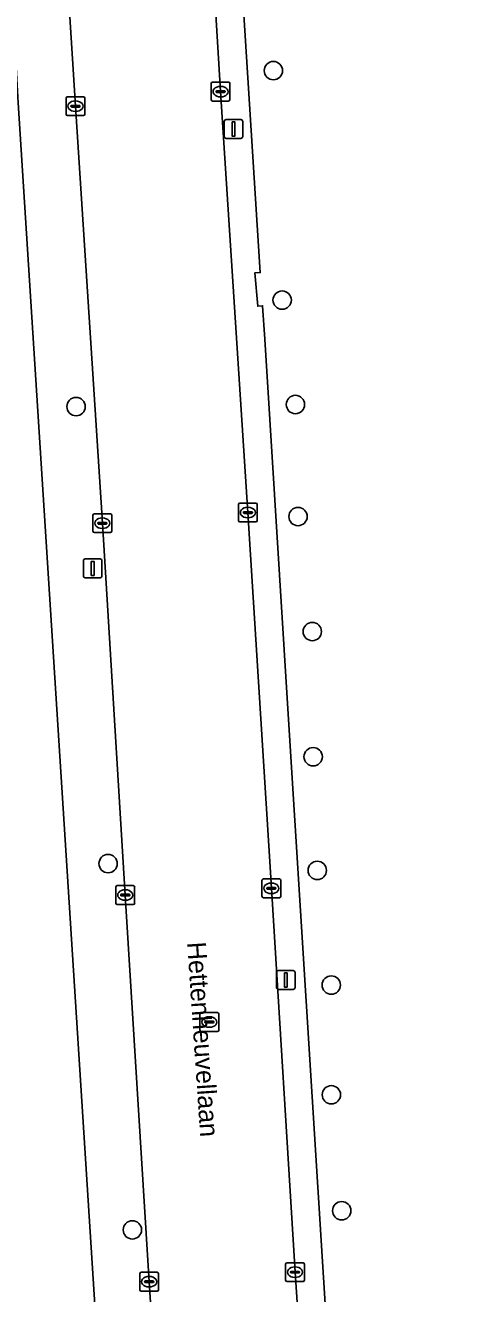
# Model space of a CAD drawing. Extents: x 159680 to 160786, y 387323 to 388340.
# Drawn here: x 160401.2 to 160425.1, y 388143.6 to 388211.2 of the extents above; entities that cross this region are included whole.
import ezdxf

# ---------------------------------------------------------------- set-up
doc = ezdxf.new("R2010")
doc.units = 0
for name, color, linetype in [('IMGEO_Boom', 7, 'Continuous'), ('IMGEO_Erf', 7, 'Continuous'), ('IMGEO_Kolk', 7, 'Continuous'), ('IMGEO_Lichtmast', 7, 'Continuous'), ('IMGEO_Openbare_ruimte_label', 7, 'Continuous'), ('IMGEO_Rijbaan_lokaal_open', 7, 'Continuous'), ('IMGEO_Rioolput', 7, 'Continuous'), ('IMGEO_Voetpad_open', 7, 'Continuous')]:
    doc.layers.add(name, color=color, linetype=linetype)

msp = doc.modelspace()

# ---------------------------------------------------------------- linework, layer by layer
at = {"layer": 'IMGEO_Boom'}
for centre in [(160414.403, 388208.738), (160414.871, 388196.515), (160403.897, 388190.846), (160415.579, 388190.956), (160415.716, 388184.99), (160416.475, 388178.864), (160416.522, 388172.193), (160405.602, 388166.503), (160416.739, 388166.139), (160417.486, 388160.034), (160417.492, 388154.189), (160418.043, 388148.014), (160406.892, 388146.996)]:
    msp.add_circle(centre, 0.489, dxfattribs=at)
at = {"layer": 'IMGEO_Erf'}
for points in [[(160464.905, 388235.098), (160422.4, 388232.287), (160418.083, 388232.083), (160417.958, 388231.882), (160415.416, 388228.039), (160414.251, 388225.644), (160414.31, 388225.228), (160414.733, 388223.189), (160417.032, 388219.3), (160415.184, 388216.063), (160412.57, 388215.939), (160413.7, 388197.984), (160413.413, 388197.962), (160413.567, 388196.193), (160413.831, 388196.212), (160413.953, 388194.43), (160415.251, 388173.618), (160417.37, 388139.651), (160417.998, 388139.685), (160420.315, 388103.525), (160421.42, 388085.954), (160422.005, 388078.968)], [(160408.531, 388085.918), (160400.815, 388207.025)]]:
    msp.add_lwpolyline(points, dxfattribs=at)
at = {"layer": 'IMGEO_Kolk'}
for p, q in [((160411.091, 388207.195), (160411.091, 388208.047)), ((160411.166, 388208.121), (160412.018, 388208.121)), ((160411.35, 388207.615), (160411.35, 388207.627)), ((160411.788, 388207.578), (160411.39, 388207.578)), ((160411.393, 388207.664), (160411.791, 388207.664)), ((160411.579, 388207.901), (160411.604, 388207.901)), ((160411.834, 388207.627), (160411.834, 388207.615)), ((160412.092, 388208.047), (160412.092, 388207.195)), ((160403.362, 388206.419), (160403.362, 388207.271)), ((160403.437, 388207.345), (160404.289, 388207.345)), ((160403.621, 388206.839), (160403.621, 388206.851)), ((160403.664, 388206.888), (160404.062, 388206.888)), ((160403.85, 388207.125), (160403.875, 388207.125)), ((160404.105, 388206.851), (160404.105, 388206.839)), ((160404.363, 388207.271), (160404.363, 388206.419)), ((160412.018, 388207.121), (160411.166, 388207.121)), ((160411.602, 388207.341), (160411.577, 388207.341)), ((160404.289, 388206.345), (160403.437, 388206.345)), ((160404.059, 388206.802), (160403.661, 388206.802)), ((160403.873, 388206.565), (160403.848, 388206.565)), ((160412.545, 388184.776), (160412.545, 388185.628)), ((160412.62, 388185.702), (160413.472, 388185.702)), ((160412.847, 388185.245), (160413.245, 388185.245)), ((160413.033, 388185.482), (160413.058, 388185.482)), ((160413.546, 388185.628), (160413.546, 388184.776)), ((160404.793, 388184.207), (160404.793, 388185.059)), ((160404.868, 388185.133), (160405.72, 388185.133)), ((160405.052, 388184.627), (160405.052, 388184.639)), ((160405.49, 388184.59), (160405.092, 388184.59)), ((160405.095, 388184.676), (160405.493, 388184.676)), ((160405.281, 388184.913), (160405.306, 388184.913)), ((160405.536, 388184.639), (160405.536, 388184.627)), ((160405.794, 388185.059), (160405.794, 388184.207)), ((160413.472, 388184.702), (160412.62, 388184.702)), ((160412.804, 388185.196), (160412.804, 388185.208)), ((160413.242, 388185.159), (160412.844, 388185.159)), ((160413.056, 388184.922), (160413.031, 388184.922)), ((160413.288, 388185.208), (160413.288, 388185.196)), ((160405.72, 388184.133), (160404.868, 388184.133)), ((160405.304, 388184.353), (160405.279, 388184.353)), ((160413.87, 388165.687), (160414.722, 388165.687)), ((160406.014, 388164.403), (160406.014, 388165.255)), ((160406.089, 388165.329), (160406.941, 388165.329)), ((160406.502, 388165.109), (160406.527, 388165.109)), ((160407.015, 388165.255), (160407.015, 388164.403)), ((160413.795, 388164.761), (160413.795, 388165.613)), ((160414.054, 388165.181), (160414.054, 388165.193)), ((160414.492, 388165.144), (160414.094, 388165.144)), ((160414.097, 388165.23), (160414.495, 388165.23)), ((160414.283, 388165.467), (160414.308, 388165.467)), ((160414.538, 388165.193), (160414.538, 388165.181)), ((160414.796, 388165.613), (160414.796, 388164.761)), ((160406.941, 388164.329), (160406.089, 388164.329)), ((160406.273, 388164.823), (160406.273, 388164.835)), ((160406.711, 388164.786), (160406.313, 388164.786)), ((160406.316, 388164.872), (160406.714, 388164.872)), ((160406.525, 388164.549), (160406.5, 388164.549)), ((160406.757, 388164.835), (160406.757, 388164.823)), ((160414.722, 388164.687), (160413.87, 388164.687)), ((160414.306, 388164.907), (160414.281, 388164.907)), ((160407.361, 388144.734), (160408.213, 388144.734)), ((160415.054, 388144.315), (160415.054, 388145.167)), ((160415.129, 388145.241), (160415.981, 388145.241)), ((160415.313, 388144.735), (160415.313, 388144.747)), ((160415.751, 388144.698), (160415.353, 388144.698)), ((160415.356, 388144.784), (160415.754, 388144.784)), ((160415.542, 388145.021), (160415.567, 388145.021)), ((160415.797, 388144.747), (160415.797, 388144.735)), ((160416.055, 388145.167), (160416.055, 388144.315)), ((160407.286, 388143.808), (160407.286, 388144.66)), ((160407.545, 388144.228), (160407.545, 388144.24)), ((160407.983, 388144.191), (160407.585, 388144.191)), ((160407.588, 388144.277), (160407.986, 388144.277)), ((160407.774, 388144.514), (160407.799, 388144.514)), ((160408.029, 388144.24), (160408.029, 388144.228)), ((160408.287, 388144.66), (160408.287, 388143.808)), ((160415.981, 388144.241), (160415.129, 388144.241)), ((160415.565, 388144.461), (160415.54, 388144.461)), ((160408.213, 388143.734), (160407.361, 388143.734)), ((160407.797, 388143.954), (160407.772, 388143.954))]:
    msp.add_line(p, q, dxfattribs=at)
for points in [[(160411.091, 388207.195), (160411.091, 388208.047)], [(160411.166, 388208.121), (160412.018, 388208.121)], [(160412.092, 388208.047), (160412.092, 388207.195)], [(160403.362, 388206.419), (160403.362, 388207.271)], [(160403.437, 388207.345), (160404.289, 388207.345)], [(160404.363, 388207.271), (160404.363, 388206.419)], [(160412.018, 388207.121), (160411.166, 388207.121)], [(160404.289, 388206.345), (160403.437, 388206.345)], [(160412.545, 388184.776), (160412.545, 388185.628)], [(160412.62, 388185.702), (160413.472, 388185.702)], [(160413.546, 388185.628), (160413.546, 388184.776)], [(160404.793, 388184.207), (160404.793, 388185.059)], [(160404.868, 388185.133), (160405.72, 388185.133)], [(160405.794, 388185.059), (160405.794, 388184.207)], [(160413.472, 388184.702), (160412.62, 388184.702)], [(160405.72, 388184.133), (160404.868, 388184.133)], [(160413.87, 388165.687), (160414.722, 388165.687)], [(160406.014, 388164.403), (160406.014, 388165.255)], [(160406.089, 388165.329), (160406.941, 388165.329)], [(160407.015, 388165.255), (160407.015, 388164.403)], [(160413.795, 388164.761), (160413.795, 388165.613)], [(160414.796, 388165.613), (160414.796, 388164.761)], [(160406.941, 388164.329), (160406.089, 388164.329)], [(160414.722, 388164.687), (160413.87, 388164.687)], [(160407.361, 388144.734), (160408.213, 388144.734)], [(160415.054, 388144.315), (160415.054, 388145.167)], [(160415.129, 388145.241), (160415.981, 388145.241)], [(160416.055, 388145.167), (160416.055, 388144.315)], [(160407.286, 388143.808), (160407.286, 388144.66)], [(160408.287, 388144.66), (160408.287, 388143.808)], [(160415.981, 388144.241), (160415.129, 388144.241)], [(160408.213, 388143.734), (160407.361, 388143.734)]]:
    msp.add_lwpolyline(points, dxfattribs=at)
for centre, radius, start, end in [((160411.168, 388208.045), 0.0765, 91.55205, 178.44795), ((160411.168, 388208.045), 0.0765, 91.55205, 178.44795), ((160411.39, 388207.624), 0.0403, 85.87752, 175.75265), ((160411.387, 388207.614), 0.0366, 178.93798, 274.71019), ((160411.791, 388207.621), 0.043, 264.86636, 352.45326), ((160411.795, 388207.626), 0.0386, 1.73085, 96.63898), ((160412.016, 388208.045), 0.0765, 1.55205, 88.44795), ((160412.016, 388208.045), 0.0765, 1.55205, 88.44795), ((160403.439, 388207.269), 0.0765, 91.55205, 178.44795), ((160403.439, 388207.269), 0.0765, 91.55205, 178.44795), ((160403.661, 388206.848), 0.0403, 85.87752, 175.75265), ((160403.658, 388206.838), 0.0366, 178.93798, 274.71019), ((160404.062, 388206.845), 0.043, 264.86636, 352.45326), ((160404.066, 388206.85), 0.0386, 1.73085, 96.63898), ((160404.287, 388207.269), 0.0765, 1.55205, 88.44795), ((160404.287, 388207.269), 0.0765, 1.55205, 88.44795), ((160411.168, 388207.197), 0.0765, 181.55205, 268.44795), ((160411.168, 388207.197), 0.0765, 181.55205, 268.44795), ((160412.016, 388207.197), 0.0765, 271.55205, 358.44795), ((160412.016, 388207.197), 0.0765, 271.55205, 358.44795), ((160403.439, 388206.421), 0.0765, 181.55205, 268.44795), ((160403.439, 388206.421), 0.0765, 181.55205, 268.44795), ((160404.287, 388206.421), 0.0765, 271.55205, 358.44795), ((160404.287, 388206.421), 0.0765, 271.55205, 358.44795), ((160412.622, 388185.626), 0.0765, 91.55205, 178.44795), ((160412.622, 388185.626), 0.0765, 91.55205, 178.44795), ((160412.844, 388185.205), 0.0403, 85.87752, 175.75265), ((160413.249, 388185.207), 0.0386, 1.73085, 96.63898), ((160413.47, 388185.626), 0.0765, 1.55205, 88.44795), ((160413.47, 388185.626), 0.0765, 1.55205, 88.44795), ((160404.87, 388185.057), 0.0765, 91.55205, 178.44795), ((160404.87, 388185.057), 0.0765, 91.55205, 178.44795), ((160405.092, 388184.636), 0.0403, 85.87752, 175.75265), ((160405.089, 388184.626), 0.0366, 178.93798, 274.71019), ((160405.493, 388184.633), 0.043, 264.86636, 352.45326), ((160405.497, 388184.638), 0.0386, 1.73085, 96.63898), ((160405.718, 388185.057), 0.0765, 1.55205, 88.44795), ((160405.718, 388185.057), 0.0765, 1.55205, 88.44795), ((160412.622, 388184.778), 0.0765, 181.55205, 268.44795), ((160412.622, 388184.778), 0.0765, 181.55205, 268.44795), ((160412.841, 388185.195), 0.0366, 178.93798, 274.71019), ((160413.245, 388185.202), 0.043, 264.86636, 352.45326), ((160413.47, 388184.778), 0.0765, 271.55205, 358.44795), ((160413.47, 388184.778), 0.0765, 271.55205, 358.44795), ((160404.87, 388184.209), 0.0765, 181.55205, 268.44795), ((160404.87, 388184.209), 0.0765, 181.55205, 268.44795), ((160405.718, 388184.209), 0.0765, 271.55205, 358.44795), ((160405.718, 388184.209), 0.0765, 271.55205, 358.44795), ((160413.872, 388165.611), 0.0765, 91.55205, 178.44795), ((160413.872, 388165.611), 0.0765, 91.55205, 178.44795), ((160414.72, 388165.611), 0.0765, 1.55205, 88.44795), ((160414.72, 388165.611), 0.0765, 1.55205, 88.44795), ((160406.091, 388165.253), 0.0765, 91.55205, 178.44795), ((160406.091, 388165.253), 0.0765, 91.55205, 178.44795), ((160406.939, 388165.253), 0.0765, 1.55205, 88.44795), ((160406.939, 388165.253), 0.0765, 1.55205, 88.44795), ((160414.094, 388165.19), 0.0403, 85.87752, 175.75265), ((160414.091, 388165.18), 0.0366, 178.93798, 274.71019), ((160414.495, 388165.187), 0.043, 264.86636, 352.45326), ((160414.499, 388165.192), 0.0386, 1.73085, 96.63898), ((160406.091, 388164.405), 0.0765, 181.55205, 268.44795), ((160406.091, 388164.405), 0.0765, 181.55205, 268.44795), ((160406.313, 388164.832), 0.0403, 85.87752, 175.75265), ((160406.31, 388164.822), 0.0366, 178.93798, 274.71019), ((160406.714, 388164.829), 0.043, 264.86636, 352.45326), ((160406.718, 388164.834), 0.0386, 1.73085, 96.63898), ((160406.939, 388164.405), 0.0765, 271.55205, 358.44795), ((160406.939, 388164.405), 0.0765, 271.55205, 358.44795), ((160413.872, 388164.763), 0.0765, 181.55205, 268.44795), ((160413.872, 388164.763), 0.0765, 181.55205, 268.44795), ((160414.72, 388164.763), 0.0765, 271.55205, 358.44795), ((160414.72, 388164.763), 0.0765, 271.55205, 358.44795), ((160407.363, 388144.658), 0.0765, 91.55205, 178.44795), ((160407.363, 388144.658), 0.0765, 91.55205, 178.44795), ((160408.211, 388144.658), 0.0765, 1.55205, 88.44795), ((160408.211, 388144.658), 0.0765, 1.55205, 88.44795), ((160415.131, 388145.165), 0.0765, 91.55205, 178.44795), ((160415.131, 388145.165), 0.0765, 91.55205, 178.44795), ((160415.353, 388144.744), 0.0403, 85.87752, 175.75265), ((160415.35, 388144.734), 0.0366, 178.93798, 274.71019), ((160415.754, 388144.741), 0.043, 264.86636, 352.45326), ((160415.758, 388144.746), 0.0386, 1.73085, 96.63898), ((160415.979, 388145.165), 0.0765, 1.55205, 88.44795), ((160415.979, 388145.165), 0.0765, 1.55205, 88.44795), ((160407.585, 388144.237), 0.0403, 85.87752, 175.75265), ((160407.582, 388144.227), 0.0366, 178.93798, 274.71019), ((160407.986, 388144.234), 0.043, 264.86636, 352.45326), ((160407.99, 388144.239), 0.0386, 1.73085, 96.63898), ((160415.131, 388144.317), 0.0765, 181.55205, 268.44795), ((160415.131, 388144.317), 0.0765, 181.55205, 268.44795), ((160415.979, 388144.317), 0.0765, 271.55205, 358.44795), ((160415.979, 388144.317), 0.0765, 271.55205, 358.44795), ((160407.363, 388143.81), 0.0765, 181.55205, 268.44795), ((160407.363, 388143.81), 0.0765, 181.55205, 268.44795), ((160408.211, 388143.81), 0.0765, 271.55205, 358.44795), ((160408.211, 388143.81), 0.0765, 271.55205, 358.44795)]:
    msp.add_arc(centre, radius, start, end, dxfattribs=at)
for centre, major_axis, ratio, start_param, end_param in [((160411.578, 388207.621), (-0.387, 0.002), 0.722429, 4.712389, 7.853982), ((160411.603, 388207.621), (-0.39, 0.002), 0.717154, 1.570796, 4.712389), ((160403.849, 388206.845), (-0.387, 0.002), 0.722429, 4.712389, 7.853982), ((160403.874, 388206.845), (-0.39, 0.002), 0.717154, 1.570796, 4.712389), ((160413.032, 388185.202), (-0.387, 0.002), 0.722429, 4.712389, 7.853982), ((160413.057, 388185.202), (-0.39, 0.002), 0.717154, 1.570796, 4.712389), ((160405.28, 388184.633), (-0.387, 0.002), 0.722429, 4.712389, 7.853982), ((160405.305, 388184.633), (-0.39, 0.002), 0.717154, 1.570796, 4.712389), ((160406.501, 388164.829), (-0.387, 0.002), 0.722429, 4.712389, 7.853982), ((160406.526, 388164.829), (-0.39, 0.002), 0.717154, 1.570796, 4.712389), ((160414.282, 388165.187), (-0.387, 0.002), 0.722429, 4.712389, 7.853982), ((160414.307, 388165.187), (-0.39, 0.002), 0.717154, 1.570796, 4.712389), ((160415.541, 388144.741), (-0.387, 0.002), 0.722429, 4.712389, 7.853982), ((160415.566, 388144.741), (-0.39, 0.002), 0.717154, 1.570796, 4.712389), ((160407.773, 388144.234), (-0.387, 0.002), 0.722429, 4.712389, 7.853982), ((160407.798, 388144.234), (-0.39, 0.002), 0.717154, 1.570796, 4.712389)]:
    msp.add_ellipse(centre, major_axis=major_axis, ratio=ratio, start_param=start_param, end_param=end_param, dxfattribs=at)
at = {"layer": 'IMGEO_Lichtmast'}
for p, q in [((160411.785, 388205.231), (160411.785, 388206.031)), ((160411.785, 388206.031), (160411.785, 388205.231)), ((160411.885, 388206.131), (160412.675, 388206.131)), ((160412.675, 388206.131), (160411.885, 388206.131)), ((160412.775, 388206.031), (160412.775, 388205.231)), ((160412.775, 388205.231), (160412.775, 388206.031)), ((160412.675, 388205.131), (160411.885, 388205.131)), ((160411.885, 388205.131), (160412.675, 388205.131)), ((160404.283, 388181.828), (160404.283, 388182.628)), ((160404.283, 388182.628), (160404.283, 388181.828)), ((160404.383, 388182.728), (160405.173, 388182.728)), ((160405.173, 388182.728), (160404.383, 388182.728)), ((160405.273, 388182.628), (160405.273, 388181.828)), ((160405.273, 388181.828), (160405.273, 388182.628)), ((160405.173, 388181.728), (160404.383, 388181.728)), ((160404.383, 388181.728), (160405.173, 388181.728)), ((160414.567, 388159.903), (160414.567, 388160.703)), ((160414.567, 388160.703), (160414.567, 388159.903)), ((160414.667, 388160.803), (160415.457, 388160.803)), ((160415.457, 388160.803), (160414.667, 388160.803)), ((160415.557, 388160.703), (160415.557, 388159.903)), ((160415.557, 388159.903), (160415.557, 388160.703)), ((160415.457, 388159.803), (160414.667, 388159.803)), ((160414.667, 388159.803), (160415.457, 388159.803))]:
    msp.add_line(p, q, dxfattribs=at)
for points in [[(160412.205, 388206.006), (160412.355, 388206.006), (160412.355, 388205.256), (160412.205, 388205.256), (160412.205, 388206.006)], [(160404.703, 388182.603), (160404.853, 388182.603), (160404.853, 388181.853), (160404.703, 388181.853), (160404.703, 388182.603)], [(160414.987, 388160.678), (160415.137, 388160.678), (160415.137, 388159.928), (160414.987, 388159.928), (160414.987, 388160.678)]]:
    msp.add_lwpolyline(points, dxfattribs=at)
for centre, start, end in [((160411.885, 388206.031), 90, 180), ((160411.885, 388206.031), 90, 180), ((160412.675, 388206.031), 0, 90), ((160412.675, 388206.031), 360, 90), ((160411.885, 388205.231), 180, 270), ((160411.885, 388205.231), 180, 270), ((160412.675, 388205.231), 270, 0), ((160412.675, 388205.231), 270, 0), ((160404.383, 388182.628), 90, 180), ((160404.383, 388182.628), 90, 180), ((160405.173, 388182.628), 0, 90), ((160405.173, 388182.628), 360, 90), ((160404.383, 388181.828), 180, 270), ((160404.383, 388181.828), 180, 270), ((160405.173, 388181.828), 270, 0), ((160405.173, 388181.828), 270, 0), ((160414.667, 388160.703), 90, 180), ((160414.667, 388160.703), 90, 180), ((160415.457, 388160.703), 0, 90), ((160415.457, 388160.703), 360, 90), ((160414.667, 388159.903), 180, 270), ((160414.667, 388159.903), 180, 270), ((160415.457, 388159.903), 270, 0), ((160415.457, 388159.903), 270, 0)]:
    msp.add_arc(centre, 0.1, start, end, dxfattribs=at)
at = {"layer": 'IMGEO_Rijbaan_lokaal_open'}
msp.add_lwpolyline([(160410.46, 388226.162), (160410.292, 388228.631), (160402.537, 388228.11), (160402.561, 388227.69), (160402.692, 388225.352), (160403.863, 388206.845), (160405.294, 388184.633), (160406.515, 388164.829), (160407.787, 388144.234), (160407.999, 388140.97), (160415.77, 388141.521), (160415.555, 388144.741), (160414.296, 388165.187), (160413.046, 388185.202), (160411.592, 388207.621)], close=True, dxfattribs=at)
at = {"layer": 'IMGEO_Rioolput'}
for p, q in [((160410.493, 388157.638), (160410.493, 388158.49)), ((160410.568, 388158.564), (160411.42, 388158.564)), ((160410.981, 388158.344), (160411.006, 388158.344)), ((160411.494, 388158.49), (160411.494, 388157.638)), ((160411.42, 388157.564), (160410.568, 388157.564)), ((160410.752, 388158.058), (160410.752, 388158.07)), ((160411.19, 388158.021), (160410.792, 388158.021)), ((160410.795, 388158.107), (160411.193, 388158.107)), ((160411.004, 388157.784), (160410.979, 388157.784)), ((160411.236, 388158.07), (160411.236, 388158.058))]:
    msp.add_line(p, q, dxfattribs=at)
for points in [[(160410.493, 388157.638), (160410.493, 388158.49)], [(160410.568, 388158.564), (160411.42, 388158.564)], [(160411.494, 388158.49), (160411.494, 388157.638)], [(160411.42, 388157.564), (160410.568, 388157.564)]]:
    msp.add_lwpolyline(points, dxfattribs=at)
for centre, radius, start, end in [((160410.57, 388158.488), 0.0765, 91.55205, 178.44795), ((160410.57, 388158.488), 0.0765, 91.55205, 178.44795), ((160411.418, 388158.488), 0.0765, 1.55205, 88.44795), ((160411.418, 388158.488), 0.0765, 1.55205, 88.44795), ((160410.57, 388157.64), 0.0765, 181.55205, 268.44795), ((160410.57, 388157.64), 0.0765, 181.55205, 268.44795), ((160410.792, 388158.067), 0.0403, 85.87752, 175.75265), ((160410.789, 388158.057), 0.0366, 178.93798, 274.71019), ((160411.193, 388158.064), 0.043, 264.86636, 352.45326), ((160411.197, 388158.069), 0.0386, 1.73085, 96.63898), ((160411.418, 388157.64), 0.0765, 271.55205, 358.44795), ((160411.418, 388157.64), 0.0765, 271.55205, 358.44795)]:
    msp.add_arc(centre, radius, start, end, dxfattribs=at)
for centre, major_axis, ratio, start_param, end_param in [((160410.98, 388158.064), (-0.387, 0.002), 0.722429, 4.712389, 7.853982), ((160411.005, 388158.064), (-0.39, 0.002), 0.717154, 1.570796, 4.712389)]:
    msp.add_ellipse(centre, major_axis=major_axis, ratio=ratio, start_param=start_param, end_param=end_param, dxfattribs=at)
at = {"layer": 'IMGEO_Voetpad_open'}
for points in [[(160399.369, 388229.897), (160399.838, 388222.279), (160400.473, 388212.399), (160400.714, 388208.614), (160400.815, 388207.025), (160408.531, 388085.918)], [(160407.999, 388140.97), (160407.787, 388144.234), (160406.515, 388164.829), (160405.294, 388184.633), (160403.863, 388206.845), (160402.692, 388225.352), (160402.561, 388227.69), (160402.537, 388228.11), (160402.426, 388229.161)], [(160410.46, 388226.162), (160411.592, 388207.621), (160413.046, 388185.202), (160414.296, 388165.187), (160415.555, 388144.741), (160415.77, 388141.521), (160416.287, 388133.502), (160416.84, 388124.374), (160418.251, 388102.045), (160418.956, 388089.027), (160418.996, 388088.28), (160419.662, 388076.191), (160420.196, 388066.026), (160420.296, 388064.531), (160421.699, 388064.62), (160423.789, 388049.618)], [(160417.998, 388139.685), (160417.37, 388139.651), (160415.251, 388173.618), (160413.953, 388194.43), (160413.831, 388196.212), (160413.567, 388196.193), (160413.413, 388197.962), (160413.7, 388197.984), (160412.57, 388215.939)]]:
    msp.add_lwpolyline(points, dxfattribs=at)

# ---------------------------------------------------------------- texts
at = {"layer": 'IMGEO_Openbare_ruimte_label'}
msp.add_text('Hettenheuvellaan', height=1, rotation=273.84075, dxfattribs=at).set_placement((160409.812, 388162.304))

doc.saveas('drawing.dxf')
